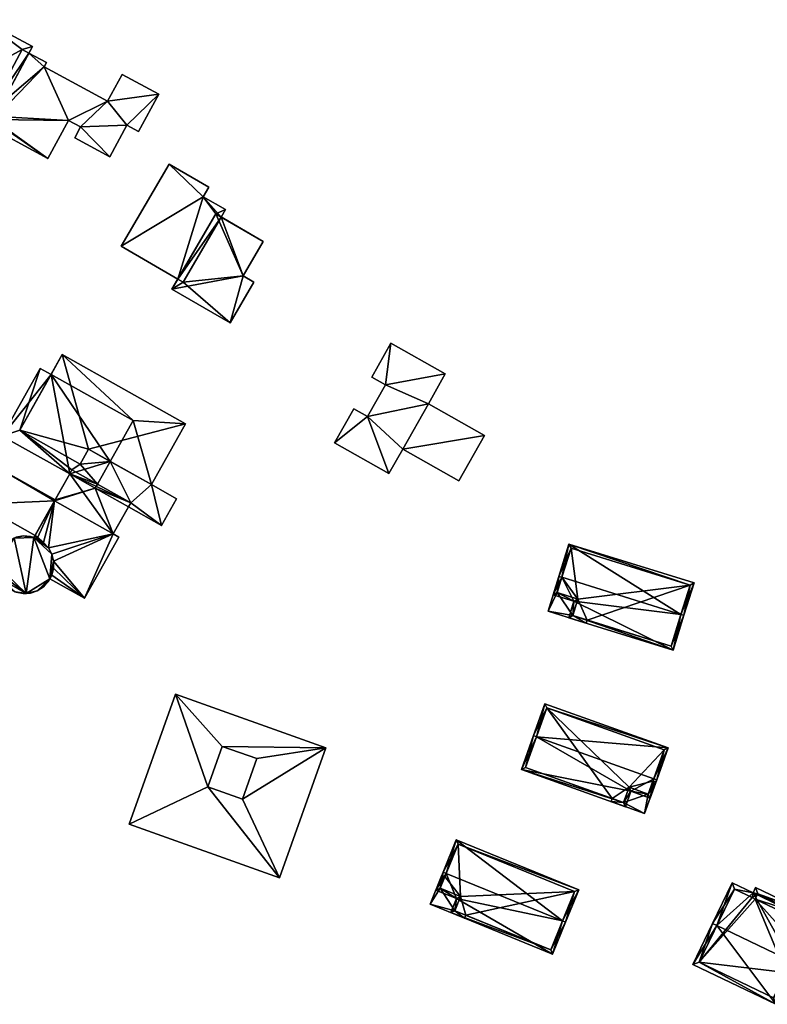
# Model space of a CAD drawing. Header units: inches. Extents: x 2685601 to 2690022, y 1235992 to 1239010.
# Tile 374 of 390: x 2688771 to 2688888, y 1238442 to 1238598. Entities that reach past the tile are written whole.
import ezdxf

# ---------------------------------------------------------------- set-up
doc = ezdxf.new("R2010")
doc.units = ezdxf.units.IN
doc.header["$MEASUREMENT"] = 0
doc.layers.add('Gebaeude Einzelhaus', color=10, linetype='Continuous')

msp = doc.modelspace()

# ---------------------------------------------------------------- meshes
at = {"layer": 'Gebaeude Einzelhaus'}
mesh = msp.add_polyface(dxfattribs=at)
corners = [(2688766.339, 1238581.826, 530.142), (2688774.971, 1238575.651, 530.142), (2688778.223, 1238581.676, 530.142), (2688764.659, 1238581.216, 530.142), (2688784.403, 1238584.714, 530.142), (2688780.145, 1238580.64, 530.142), (2688774.411, 1238590.105, 530.142), (2688784.756, 1238575.936, 530.142), (2688779.219, 1238578.925, 530.142), (2688787.434, 1238580.898, 530.142), (2688792.483, 1238585.791, 530.142), (2688789.299, 1238579.891, 530.142), (2688786.674, 1238588.925, 530.142), (2688771.985, 1238592.288, 530.142), (2688774.776, 1238590.781, 530.142), (2688765.293, 1238582.391, 530.142), (2688766.339, 1238581.826, 531.8), (2688764.664, 1238597.561, 531.8), (2688758.465, 1238586.075, 531.8), (2688772.538, 1238593.313, 531.8), (2688784.403, 1238584.714, 523.448), (2688786.674, 1238588.925, 523.448), (2688774.411, 1238590.105, 523.448), (2688774.776, 1238590.781, 523.448), (2688771.985, 1238592.288, 523.448), (2688764.659, 1238581.216, 523.448), (2688765.293, 1238582.391, 523.448), (2688774.971, 1238575.651, 523.448), (2688778.223, 1238581.676, 523.448), (2688780.145, 1238580.64, 523.448), (2688779.219, 1238578.925, 523.448), (2688784.756, 1238575.936, 523.448), (2688787.434, 1238580.898, 523.448), (2688789.299, 1238579.891, 523.448), (2688792.483, 1238585.791, 523.448), (2688770.938, 1238592.853, 523.448), (2688758.465, 1238586.075, 523.448), (2688764.664, 1238597.561, 523.448), (2688772.538, 1238593.313, 523.448)]
mesh.append_faces([[corners[k] for k in face] for face in [(19, 17, 16), (16, 17, 18), (3, 0, 15), (0, 6, 13), (13, 6, 14), (4, 10, 12), (4, 9, 10), (10, 9, 11), (4, 5, 9), (9, 5, 7), (7, 5, 8), (0, 2, 6), (6, 2, 4), (4, 2, 5), (3, 1, 0), (0, 1, 2)]], dxfattribs={"color": 13})
mesh.append_faces([[corners[k] for k in face] for face in [(37, 35, 36), (36, 35, 26), (37, 38, 35), (35, 38, 24), (17, 19, 37), (37, 19, 38), (38, 13, 24), (13, 16, 0), (38, 19, 13), (13, 19, 16), (16, 15, 0), (15, 36, 26), (16, 18, 15), (15, 18, 36), (18, 17, 36), (36, 17, 37), (29, 31, 30), (29, 32, 31), (32, 34, 33), (29, 20, 32), (32, 20, 34), (34, 20, 21), (22, 24, 23), (22, 26, 24), (24, 26, 35), (26, 27, 25), (29, 28, 20), (20, 28, 22), (22, 28, 26), (26, 28, 27), (12, 10, 21), (21, 10, 34), (10, 11, 34), (34, 11, 33), (11, 9, 33), (33, 9, 32), (9, 7, 32), (32, 7, 31), (7, 8, 31), (31, 8, 30), (8, 5, 30), (30, 5, 29), (5, 2, 29), (29, 2, 28), (2, 1, 28), (28, 1, 27), (1, 3, 27), (27, 3, 25), (3, 15, 25), (25, 15, 26), (23, 24, 14), (14, 24, 13), (14, 6, 23), (23, 6, 22), (6, 4, 22), (22, 4, 20), (4, 12, 20), (20, 12, 21)]], dxfattribs={"color": 41})
mesh = msp.add_polyface(dxfattribs=at)
corners = [(2688794.094, 1238574.746, 529.942), (2688799.488, 1238569.626, 529.942), (2688800.349, 1238571.104, 529.942), (2688786.559, 1238561.809, 529.942), (2688795.462, 1238556.626, 529.942), (2688801.451, 1238566.91, 529.942), (2688802.986, 1238567.59, 529.942), (2688802.302, 1238566.415, 529.942), (2688805.784, 1238557.121, 530.652), (2688794.546, 1238555.053, 530.652), (2688803.718, 1238549.711, 530.652), (2688801.451, 1238566.91, 530.652), (2688807.464, 1238556.143, 530.652), (2688808.944, 1238562.546, 530.652), (2688795.462, 1238556.626, 522.868), (2688786.559, 1238561.809, 522.868), (2688802.302, 1238566.415, 522.868), (2688802.986, 1238567.59, 522.868), (2688799.488, 1238569.626, 522.868), (2688800.349, 1238571.104, 522.868), (2688794.094, 1238574.746, 522.868), (2688796.313, 1238556.13, 522.868), (2688794.546, 1238555.053, 522.868), (2688803.718, 1238549.711, 522.868), (2688807.464, 1238556.143, 522.868), (2688805.784, 1238557.121, 522.868), (2688808.944, 1238562.546, 522.868)]
mesh.append_faces([[corners[k] for k in face] for face in [(11, 8, 13), (8, 10, 12), (11, 9, 8), (8, 9, 10), (6, 5, 7), (6, 1, 5), (5, 1, 4), (4, 1, 3), (3, 1, 0), (0, 1, 2)]], dxfattribs={"color": 13})
mesh.append_faces([[corners[k] for k in face] for face in [(23, 25, 24), (25, 16, 26), (14, 21, 22), (22, 21, 23), (23, 21, 25), (25, 21, 16), (11, 7, 5), (7, 26, 16), (11, 13, 7), (7, 13, 26), (13, 8, 26), (26, 8, 25), (8, 12, 25), (25, 12, 24), (12, 10, 24), (24, 10, 23), (10, 9, 23), (23, 9, 22), (9, 4, 22), (22, 4, 14), (9, 11, 4), (4, 11, 5), (14, 16, 21), (14, 18, 16), (16, 18, 17), (18, 20, 19), (14, 15, 18), (18, 15, 20), (3, 0, 15), (15, 0, 20), (0, 2, 20), (20, 2, 19), (2, 1, 19), (19, 1, 18), (1, 6, 18), (18, 6, 17), (17, 6, 16), (16, 6, 7), (15, 14, 3), (3, 14, 4)]], dxfattribs={"color": 41})
mesh = msp.add_polyface(dxfattribs=at)
corners = [(2688825.369, 1238534.92, 530.278), (2688823.229, 1238536.126, 530.278), (2688820.198, 1238530.754, 530.278), (2688828.77, 1238525.919, 530.278), (2688830.949, 1238529.784, 530.278), (2688843.83, 1238531.953, 530.278), (2688839.794, 1238524.796, 530.278), (2688834.985, 1238536.941, 530.278), (2688828.201, 1238539.944, 530.278), (2688837.656, 1238541.678, 530.278), (2688829.085, 1238546.511, 530.278), (2688826.061, 1238541.15, 530.278), (2688829.085, 1238546.511, 521.735), (2688837.656, 1238541.678, 521.735), (2688826.061, 1238541.15, 521.735), (2688828.201, 1238539.944, 521.735), (2688825.369, 1238534.92, 521.735), (2688823.229, 1238536.126, 521.735), (2688820.198, 1238530.754, 521.735), (2688828.77, 1238525.919, 521.735), (2688830.949, 1238529.784, 521.735), (2688839.794, 1238524.796, 521.735), (2688843.83, 1238531.953, 521.735), (2688834.985, 1238536.941, 521.735)]
mesh.append_faces([[corners[k] for k in face] for face in [(8, 10, 11), (8, 9, 10), (0, 7, 8), (8, 7, 9), (0, 4, 7), (7, 4, 5), (5, 4, 6), (0, 3, 4), (0, 2, 3), (0, 1, 2)]], dxfattribs={"color": 13})
mesh.append_faces([[corners[k] for k in face] for face in [(23, 15, 13), (13, 15, 12), (12, 15, 14), (23, 16, 15), (16, 18, 17), (16, 19, 18), (21, 20, 22), (22, 20, 23), (23, 20, 16), (16, 20, 19), (9, 7, 13), (13, 7, 23), (7, 5, 23), (23, 5, 22), (5, 6, 22), (22, 6, 21), (6, 4, 21), (21, 4, 20), (4, 3, 20), (20, 3, 19), (3, 2, 19), (19, 2, 18), (2, 1, 18), (18, 1, 17), (1, 0, 17), (17, 0, 16), (0, 8, 16), (16, 8, 15), (8, 11, 15), (15, 11, 14), (11, 10, 14), (14, 10, 12), (10, 9, 12), (12, 9, 13)]], dxfattribs={"color": 41})
mesh = msp.add_polyface(dxfattribs=at)
corners = [(2688784.806, 1238527.842, 523.021), (2688781.405, 1238529.754, 523.021), (2688780.094, 1238527.42, 522.989), (2688778.78, 1238526.501, 522.972), (2688770.553, 1238532.784, 522.989), (2688782.786, 1238524.249, 522.972), (2688773.771, 1238542.524, 523.108), (2688775.487, 1238541.559, 523.108), (2688767.769, 1238531.848, 522.963), (2688778.42, 1238525.86, 522.963), (2688781.405, 1238529.754, 525.794), (2688796.699, 1238533.77, 525.794), (2688777.254, 1238544.703, 525.794), (2688791.31, 1238524.186, 525.794), (2688770.553, 1238532.784, 525.794), (2688780.094, 1238527.42, 525.794), (2688775.312, 1238509.323, 522.001), (2688775.609, 1238509.865, 522.001), (2688775.891, 1238510.971, 522.001), (2688775.89, 1238512.114, 522.001), (2688775.605, 1238513.219, 522.001), (2688772.781, 1238515.832, 522.001), (2688775.054, 1238514.219, 522.001), (2688774.271, 1238515.051, 522.001), (2688773.306, 1238515.661, 522.001), (2688771.081, 1238516.084, 522.001), (2688772.22, 1238516.014, 522.001), (2688769.687, 1238515.74, 522.001), (2688771.535, 1238507.019, 522.001), (2688769.959, 1238515.869, 522.001), (2688768.048, 1238514.653, 522.001), (2688768.926, 1238515.381, 522.001), (2688767.378, 1238513.729, 522.001), (2688766.958, 1238512.666, 522.001), (2688766.816, 1238511.533, 522.001), (2688766.96, 1238510.4, 522.001), (2688767.383, 1238509.339, 522.001), (2688769.825, 1238507.271, 522.001), (2688768.054, 1238508.416, 522.001), (2688768.935, 1238507.689, 522.001), (2688771.09, 1238506.991, 522.001), (2688769.969, 1238507.204, 522.001), (2688773.315, 1238507.418, 522.001), (2688772.23, 1238507.064, 522.001), (2688774.279, 1238508.031, 522.001), (2688775.06, 1238508.864, 522.001), (2688776.026, 1238521.604, 522.001), (2688785.285, 1238516.399, 522.001), (2688788.039, 1238521.296, 523.108), (2688778.78, 1238526.501, 523.108), (2688780.774, 1238506.253, 522.001), (2688786.191, 1238515.89, 522.001), (2688776.026, 1238521.604, 521.053), (2688767.354, 1238526.679, 521.053), (2688764.203, 1238521.075, 521.053), (2688776.111, 1238521.756, 521.053), (2688772.961, 1238516.151, 521.053), (2688788.039, 1238521.296, 522.001), (2688787.679, 1238520.656, 522.001), (2688792.903, 1238517.719, 522.001), (2688791.31, 1238524.186, 522.001), (2688795.283, 1238521.953, 522.001), (2688784.806, 1238527.842, 522.001), (2688782.786, 1238524.249, 522.001), (2688773.771, 1238542.524, 514.385), (2688767.769, 1238531.848, 514.385), (2688778.42, 1238525.86, 514.385), (2688775.487, 1238541.559, 514.385), (2688788.428, 1238534.284, 514.385), (2688784.806, 1238527.842, 514.385), (2688782.786, 1238524.249, 514.385), (2688782.427, 1238523.609, 514.385), (2688791.31, 1238524.186, 514.385), (2688796.699, 1238533.77, 514.385), (2688777.254, 1238544.703, 514.385), (2688772.22, 1238516.014, 514.385), (2688772.782, 1238515.832, 514.385), (2688771.081, 1238516.084, 514.385), (2688769.959, 1238515.869, 514.385), (2688769.687, 1238515.74, 514.385), (2688768.926, 1238515.381, 514.385), (2688768.048, 1238514.653, 514.385), (2688767.378, 1238513.729, 514.385), (2688766.958, 1238512.666, 514.385), (2688766.816, 1238511.533, 514.385), (2688766.96, 1238510.4, 514.385), (2688767.383, 1238509.339, 514.385), (2688768.054, 1238508.416, 514.385), (2688768.935, 1238507.689, 514.385), (2688769.825, 1238507.271, 514.385), (2688769.969, 1238507.204, 514.385), (2688771.09, 1238506.991, 514.385), (2688771.535, 1238507.019, 514.385), (2688772.23, 1238507.064, 514.385), (2688773.315, 1238507.418, 514.385), (2688774.279, 1238508.031, 514.385), (2688775.06, 1238508.864, 514.385), (2688775.312, 1238509.323, 514.385), (2688773.306, 1238515.661, 514.385), (2688774.271, 1238515.051, 514.385), (2688775.054, 1238514.219, 514.385), (2688775.605, 1238513.219, 514.385), (2688775.89, 1238512.114, 514.385), (2688775.891, 1238510.971, 514.385), (2688775.609, 1238509.865, 514.385), (2688776.111, 1238521.756, 514.385), (2688787.679, 1238520.656, 514.385), (2688785.285, 1238516.399, 514.385), (2688776.026, 1238521.604, 514.385), (2688788.039, 1238521.296, 514.385), (2688786.191, 1238515.89, 514.385), (2688780.774, 1238506.253, 514.385), (2688772.961, 1238516.151, 514.385), (2688767.354, 1238526.679, 514.385), (2688764.203, 1238521.075, 514.385), (2688792.903, 1238517.719, 514.385), (2688795.283, 1238521.953, 514.385)]
mesh.append_faces([[corners[k] for k in face] for face in [(57, 62, 63), (57, 60, 62), (57, 59, 60), (60, 59, 61), (57, 58, 59), (52, 54, 56), (55, 53, 52), (52, 53, 54), (47, 50, 51), (50, 17, 16), (50, 18, 17), (47, 19, 50), (50, 19, 18), (47, 20, 19), (47, 22, 20), (47, 46, 22), (22, 46, 23), (23, 46, 24), (24, 46, 21), (9, 48, 49), (9, 47, 48), (9, 46, 47), (16, 44, 45), (16, 42, 44), (16, 28, 42), (42, 28, 43), (28, 37, 40), (40, 37, 41), (37, 38, 39), (28, 36, 37), (37, 36, 38), (28, 35, 36), (28, 34, 35), (28, 27, 34), (34, 27, 33), (33, 27, 32), (32, 27, 30), (30, 27, 31), (27, 25, 29), (16, 21, 28), (28, 21, 27), (27, 21, 25), (25, 21, 26), (21, 23, 24), (21, 22, 23), (16, 20, 21), (21, 20, 22), (16, 19, 20), (16, 18, 19), (16, 17, 18), (10, 14, 15), (10, 12, 14), (13, 11, 10), (10, 11, 12), (3, 4, 9), (9, 4, 8), (8, 4, 6), (6, 4, 7), (0, 2, 5), (5, 2, 3), (3, 2, 4), (0, 1, 2)]], dxfattribs={"color": 13})
mesh.append_faces([[corners[k] for k in face] for face in [(72, 109, 69), (69, 109, 70), (116, 115, 72), (72, 115, 109), (109, 115, 106), (61, 116, 60), (60, 116, 72), (61, 59, 116), (116, 59, 115), (115, 59, 106), (106, 59, 58), (113, 108, 114), (114, 108, 112), (113, 105, 108), (114, 112, 54), (54, 112, 56), (54, 53, 114), (114, 53, 113), (105, 113, 55), (55, 113, 53), (112, 98, 76), (108, 99, 112), (112, 99, 98), (107, 100, 108), (108, 100, 99), (107, 101, 100), (107, 102, 101), (110, 111, 107), (107, 111, 102), (102, 111, 103), (103, 111, 104), (104, 111, 97), (111, 50, 97), (97, 50, 16), (56, 46, 52), (56, 21, 46), (56, 76, 21), (56, 112, 76), (51, 110, 47), (47, 110, 107), (51, 50, 110), (110, 50, 111), (106, 71, 109), (109, 71, 70), (71, 105, 66), (71, 108, 105), (106, 107, 71), (71, 107, 108), (49, 5, 3), (5, 57, 63), (49, 48, 5), (5, 48, 57), (48, 58, 57), (48, 47, 58), (58, 47, 106), (106, 47, 107), (46, 55, 52), (55, 66, 105), (46, 9, 55), (55, 9, 66), (3, 9, 49), (76, 77, 75), (76, 79, 77), (77, 79, 78), (79, 81, 80), (79, 82, 81), (79, 83, 82), (79, 84, 83), (86, 89, 87), (87, 89, 88), (89, 91, 90), (76, 92, 79), (79, 92, 84), (84, 92, 85), (85, 92, 86), (86, 92, 89), (89, 92, 91), (92, 94, 93), (76, 97, 92), (92, 97, 94), (94, 97, 95), (95, 97, 96), (97, 103, 104), (97, 102, 103), (76, 101, 97), (97, 101, 102), (76, 100, 101), (76, 99, 100), (76, 98, 99), (96, 97, 45), (45, 97, 16), (45, 44, 96), (96, 44, 95), (44, 42, 95), (95, 42, 94), (42, 43, 94), (94, 43, 93), (43, 28, 93), (93, 28, 92), (28, 40, 92), (92, 40, 91), (40, 41, 91), (91, 41, 90), (41, 37, 90), (90, 37, 89), (37, 39, 89), (89, 39, 88), (39, 38, 88), (88, 38, 87), (38, 36, 87), (87, 36, 86), (36, 35, 86), (86, 35, 85), (35, 34, 85), (85, 34, 84), (34, 33, 84), (84, 33, 83), (33, 32, 83), (83, 32, 82), (32, 30, 82), (82, 30, 81), (30, 31, 81), (81, 31, 80), (31, 27, 80), (80, 27, 79), (27, 29, 79), (79, 29, 78), (29, 25, 78), (78, 25, 77), (25, 26, 77), (77, 26, 75), (26, 21, 75), (75, 21, 76), (72, 68, 73), (73, 68, 74), (74, 68, 67), (72, 69, 68), (60, 0, 62), (0, 10, 1), (60, 13, 0), (0, 13, 10), (10, 15, 1), (1, 15, 2), (4, 2, 14), (14, 2, 15), (14, 7, 4), (7, 74, 67), (14, 12, 7), (7, 12, 74), (12, 11, 74), (74, 11, 73), (60, 11, 13), (60, 73, 11), (60, 72, 73), (67, 65, 64), (67, 66, 65), (66, 70, 71), (67, 69, 66), (66, 69, 70), (67, 68, 69), (64, 7, 67), (64, 6, 7), (5, 62, 0), (5, 63, 62), (8, 66, 9), (8, 65, 66), (8, 64, 65), (8, 6, 64)]], dxfattribs={"color": 41})
mesh = msp.add_polyface(dxfattribs=at)
corners = [(2688856.045, 1238509.548, 533.69), (2688857.154, 1238514.795, 529.74), (2688855.568, 1238509.696, 533.69), (2688874.826, 1238503.706, 533.69), (2688876.889, 1238508.656, 529.74), (2688875.303, 1238503.558, 533.69), (2688854.67, 1238506.811, 531.619), (2688857.951, 1238505.79, 531.62), (2688873.591, 1238498.053, 529.74), (2688857.136, 1238503.171, 529.74), (2688876.263, 1238508.328, 530.109), (2688857.483, 1238514.169, 530.11), (2688855.296, 1238507.14, 531.962), (2688857.763, 1238503.5, 530.083), (2688858.578, 1238506.119, 531.963), (2688873.263, 1238498.679, 530.083), (2688857.483, 1238514.169, 517.979), (2688876.263, 1238508.328, 517.978), (2688856.045, 1238509.548, 529.3), (2688856.045, 1238509.548, 517.978), (2688855.296, 1238507.14, 529.3), (2688858.578, 1238506.119, 529.3), (2688857.763, 1238503.5, 529.3), (2688860.011, 1238502.801, 529.3), (2688873.263, 1238498.679, 517.979), (2688860.011, 1238502.801, 517.978), (2688858.578, 1238506.119, 517.978), (2688857.763, 1238503.5, 517.978), (2688855.296, 1238507.14, 517.978)]
mesh.append_faces([[corners[k] for k in face] for face in [(15, 3, 5), (5, 3, 10), (13, 15, 8), (8, 15, 5), (9, 13, 8), (14, 13, 7), (12, 14, 7), (7, 13, 9), (6, 12, 7), (0, 12, 2), (11, 0, 2), (2, 12, 6), (10, 11, 1), (1, 11, 2), (5, 10, 4), (4, 10, 1), (3, 8, 5), (0, 7, 3), (3, 7, 8), (8, 7, 9), (2, 6, 0), (0, 6, 7), (4, 3, 5), (4, 1, 3), (3, 1, 0), (0, 1, 2)]], dxfattribs={"color": 13})
mesh.append_faces([[corners[k] for k in face] for face in [(17, 26, 16), (16, 26, 19), (19, 26, 28), (17, 25, 26), (26, 25, 27), (17, 24, 25), (10, 15, 17), (17, 15, 24), (10, 3, 15), (24, 23, 25), (23, 13, 22), (24, 15, 23), (23, 15, 13), (13, 21, 22), (13, 14, 21), (14, 12, 21), (21, 12, 20), (12, 18, 20), (18, 16, 19), (18, 11, 16), (12, 0, 18), (18, 0, 11), (11, 10, 16), (16, 10, 17)]], dxfattribs={"color": 41})
mesh = msp.add_polyface(dxfattribs=at)
corners = [(2688857.763, 1238503.5, 529.3), (2688853.855, 1238504.193, 529.3), (2688859.863, 1238502.324, 529.3), (2688855.296, 1238507.14, 529.3), (2688855.568, 1238509.696, 529.3), (2688860.011, 1238502.801, 529.3), (2688858.578, 1238506.119, 529.3), (2688856.045, 1238509.548, 529.3), (2688855.568, 1238509.696, 517.979), (2688856.045, 1238509.548, 517.978), (2688853.855, 1238504.193, 517.978), (2688859.863, 1238502.324, 517.978), (2688860.011, 1238502.801, 517.978), (2688857.763, 1238503.5, 517.978), (2688855.296, 1238507.14, 517.978), (2688858.578, 1238506.119, 517.978)]
mesh.append_faces([[corners[k] for k in face] for face in [(4, 3, 7), (3, 0, 6), (0, 2, 5), (4, 1, 3), (3, 1, 0), (0, 1, 2)]], dxfattribs={"color": 13})
mesh.append_faces([[corners[k] for k in face] for face in [(10, 13, 11), (11, 13, 12), (9, 14, 8), (8, 14, 10), (10, 14, 13), (13, 14, 15), (2, 12, 5), (2, 11, 12), (2, 1, 11), (11, 1, 10), (1, 4, 10), (10, 4, 8), (8, 7, 9), (8, 4, 7)]], dxfattribs={"color": 41})
mesh = msp.add_polyface(dxfattribs=at)
corners = [(2688802.483, 1238482.87, 522.753), (2688818.836, 1238482.658, 522.753), (2688795.09, 1238491.11, 522.753), (2688805.66, 1238474.561, 522.753), (2688811.526, 1238462.121, 522.753), (2688807.928, 1238480.933, 522.753), (2688800.215, 1238476.5, 522.753), (2688787.78, 1238470.574, 522.753), (2688811.526, 1238462.121, 515.686), (2688787.78, 1238470.574, 515.686), (2688818.836, 1238482.658, 515.686), (2688795.09, 1238491.11, 515.686), (2688805.66, 1238474.561, 515.686), (2688807.928, 1238480.933, 515.686), (2688802.483, 1238482.87, 515.686), (2688800.215, 1238476.5, 515.686)]
mesh.append_faces([[corners[k] for k in face] for face in [(4, 3, 6), (6, 7, 4), (0, 2, 6), (6, 2, 7), (3, 1, 5), (5, 1, 0), (1, 3, 4), (0, 1, 2)]], dxfattribs={"color": 13})
mesh.append_faces([[corners[k] for k in face] for face in [(14, 10, 13), (13, 10, 12), (11, 14, 15), (14, 11, 10), (15, 9, 11), (12, 8, 15), (8, 12, 10), (15, 8, 9), (6, 3, 15), (15, 3, 12), (0, 6, 14), (14, 6, 15), (5, 0, 13), (13, 0, 14), (3, 5, 12), (12, 5, 13), (7, 2, 9), (9, 2, 11), (2, 1, 11), (11, 1, 10), (1, 4, 10), (10, 4, 8), (4, 7, 8), (8, 7, 9)]], dxfattribs={"color": 41})
mesh = msp.add_polyface(dxfattribs=at)
corners = [(2688866.941, 1238475.793, 528.889), (2688849.659, 1238479.221, 527.153), (2688866.066, 1238473.348, 527.153), (2688852.04, 1238484.39, 530.945), (2688851.569, 1238484.558, 530.945), (2688870.538, 1238477.768, 530.945), (2688869.974, 1238474.708, 528.889), (2688871.009, 1238477.6, 530.945), (2688872.806, 1238482.621, 526.679), (2688853.366, 1238489.58, 526.679), (2688865.764, 1238473.986, 527.487), (2688869.671, 1238475.346, 529.223), (2688866.639, 1238476.431, 529.223), (2688872.168, 1238482.319, 527.079), (2688853.669, 1238488.941, 527.079), (2688850.298, 1238479.524, 527.488), (2688853.669, 1238488.941, 515.626), (2688872.168, 1238482.319, 515.626), (2688850.298, 1238479.524, 515.626), (2688863.988, 1238474.622, 526.68), (2688863.988, 1238474.622, 515.626), (2688865.764, 1238473.986, 526.68), (2688866.639, 1238476.431, 526.68), (2688869.671, 1238475.346, 526.68), (2688870.397, 1238477.374, 526.68), (2688870.397, 1238477.374, 515.626), (2688866.639, 1238476.431, 515.626), (2688869.671, 1238475.346, 515.626), (2688865.764, 1238473.986, 515.626)]
mesh.append_faces([[corners[k] for k in face] for face in [(15, 10, 1), (3, 15, 4), (14, 3, 4), (4, 15, 1), (9, 14, 4), (13, 14, 8), (8, 14, 9), (11, 5, 7), (7, 5, 13), (7, 13, 8), (6, 11, 7), (12, 11, 0), (10, 12, 0), (0, 11, 6), (1, 10, 2), (2, 10, 0), (3, 9, 4), (7, 8, 5), (5, 8, 3), (3, 8, 9), (5, 6, 7), (3, 0, 5), (5, 0, 6), (4, 1, 3), (3, 1, 0), (0, 1, 2)]], dxfattribs={"color": 13})
mesh.append_faces([[corners[k] for k in face] for face in [(20, 26, 28), (26, 25, 27), (26, 17, 25), (20, 16, 26), (26, 16, 17), (20, 18, 16), (17, 24, 25), (24, 11, 23), (24, 5, 11), (17, 13, 24), (24, 13, 5), (11, 12, 23), (23, 12, 22), (22, 10, 21), (22, 12, 10), (10, 19, 21), (19, 18, 20), (10, 15, 19), (19, 15, 18), (3, 14, 15), (15, 14, 18), (18, 14, 16), (14, 13, 16), (16, 13, 17)]], dxfattribs={"color": 41})
mesh = msp.add_polyface(dxfattribs=at)
corners = [(2688869.671, 1238475.346, 526.68), (2688869.099, 1238472.263, 526.68), (2688870.868, 1238477.205, 526.68), (2688865.764, 1238473.986, 526.68), (2688863.82, 1238474.151, 526.68), (2688870.397, 1238477.374, 526.68), (2688866.639, 1238476.431, 526.68), (2688863.988, 1238474.622, 526.68), (2688870.397, 1238477.374, 515.626), (2688870.868, 1238477.205, 515.626), (2688863.82, 1238474.151, 515.626), (2688863.988, 1238474.622, 515.626), (2688869.099, 1238472.263, 515.626), (2688865.764, 1238473.986, 515.626), (2688869.671, 1238475.346, 515.626), (2688866.639, 1238476.431, 515.626)]
mesh.append_faces([[corners[k] for k in face] for face in [(4, 3, 7), (3, 0, 6), (0, 2, 5), (4, 1, 3), (3, 1, 0), (0, 1, 2)]], dxfattribs={"color": 13})
mesh.append_faces([[corners[k] for k in face] for face in [(9, 14, 8), (14, 13, 15), (13, 10, 11), (9, 12, 14), (14, 12, 13), (13, 12, 10), (2, 1, 9), (9, 1, 12), (1, 4, 12), (12, 4, 10), (10, 7, 11), (10, 4, 7), (5, 2, 8), (8, 2, 9)]], dxfattribs={"color": 41})
mesh = msp.add_polyface(dxfattribs=at)
corners = [(2688837.783, 1238462.821, 529.049), (2688837.32, 1238463.009, 529.049), (2688836.173, 1238460.193, 526.935), (2688839.415, 1238458.873, 526.935), (2688854.569, 1238450.095, 525.256), (2688838.505, 1238456.638, 525.256), (2688856.164, 1238455.335, 529.048), (2688856.626, 1238455.146, 529.049), (2688858.703, 1238460.244, 525.256), (2688839.396, 1238468.106, 525.256), (2688854.294, 1238450.746, 525.603), (2688839.156, 1238456.913, 525.604), (2688858.051, 1238459.969, 525.601), (2688839.671, 1238467.455, 525.6), (2688836.824, 1238460.468, 527.283), (2688840.066, 1238459.148, 527.283), (2688854.294, 1238450.746, 513.681), (2688858.051, 1238459.969, 513.681), (2688839.671, 1238467.455, 513.681), (2688837.588, 1238462.343, 525.02), (2688837.588, 1238462.343, 513.681), (2688836.824, 1238460.468, 525.02), (2688840.066, 1238459.148, 525.02), (2688839.156, 1238456.913, 525.02), (2688840.9, 1238456.203, 525.02), (2688840.9, 1238456.203, 513.681), (2688840.066, 1238459.148, 513.681), (2688839.156, 1238456.913, 513.681), (2688836.824, 1238460.468, 513.681)]
mesh.append_faces([[corners[k] for k in face] for face in [(15, 11, 3), (14, 15, 3), (2, 14, 3), (0, 14, 1), (13, 0, 1), (1, 14, 2), (9, 13, 1), (12, 13, 8), (8, 13, 9), (7, 10, 6), (6, 12, 7), (7, 12, 8), (4, 10, 7), (11, 10, 5), (3, 11, 5), (5, 10, 4), (6, 9, 0), (0, 9, 1), (7, 8, 6), (6, 8, 9), (6, 4, 7), (0, 3, 6), (6, 3, 4), (4, 3, 5), (0, 2, 3), (0, 1, 2)]], dxfattribs={"color": 13})
mesh.append_faces([[corners[k] for k in face] for face in [(17, 26, 18), (18, 26, 20), (20, 26, 28), (17, 25, 26), (26, 25, 27), (17, 16, 25), (16, 24, 25), (24, 11, 23), (16, 10, 24), (24, 10, 11), (22, 11, 15), (22, 23, 11), (15, 14, 22), (22, 14, 21), (14, 19, 21), (19, 18, 20), (19, 13, 18), (14, 0, 19), (19, 0, 13), (13, 17, 18), (13, 12, 17), (12, 16, 17), (12, 10, 16), (12, 6, 10)]], dxfattribs={"color": 41})
mesh = msp.add_polyface(dxfattribs=at)
corners = [(2688839.156, 1238456.913, 525.02), (2688835.263, 1238457.958, 525.02), (2688840.711, 1238455.739, 525.02), (2688836.824, 1238460.468, 525.02), (2688837.125, 1238462.531, 525.02), (2688840.9, 1238456.203, 525.02), (2688840.066, 1238459.148, 525.02), (2688837.588, 1238462.343, 525.02), (2688837.125, 1238462.531, 513.681), (2688837.588, 1238462.343, 513.681), (2688835.263, 1238457.958, 513.681), (2688840.711, 1238455.739, 513.681), (2688840.9, 1238456.203, 513.681), (2688839.156, 1238456.913, 513.681), (2688836.824, 1238460.468, 513.681), (2688840.066, 1238459.148, 513.681)]
mesh.append_faces([[corners[k] for k in face] for face in [(4, 3, 7), (3, 0, 6), (0, 2, 5), (4, 1, 3), (3, 1, 0), (0, 1, 2)]], dxfattribs={"color": 13})
mesh.append_faces([[corners[k] for k in face] for face in [(10, 13, 11), (11, 13, 12), (9, 14, 8), (8, 14, 10), (10, 14, 13), (13, 14, 15), (11, 12, 2), (2, 12, 5), (2, 1, 11), (11, 1, 10), (1, 4, 10), (10, 4, 8), (8, 7, 9), (8, 4, 7)]], dxfattribs={"color": 41})
mesh = msp.add_polyface(dxfattribs=at)
corners = [(2688886.194, 1238459.776, 522.224), (2688893.423, 1238456.298, 522.224), (2688893.808, 1238457.099, 521.34), (2688892.203, 1238448.946, 529.334), (2688895.98, 1238455.066, 522.224), (2688886.579, 1238460.578, 521.34), (2688880.485, 1238454.585, 529.334), (2688882.911, 1238461.356, 522.224), (2688879.809, 1238454.91, 529.334), (2688892.879, 1238448.621, 529.334), (2688876.699, 1238448.448, 522.54), (2688889.768, 1238442.158, 522.54), (2688894.979, 1238454.716, 522.969), (2688889.418, 1238443.159, 523.251), (2688892.806, 1238456.748, 522.087), (2688892.423, 1238455.946, 522.97), (2688886.93, 1238459.576, 522.086), (2688883.263, 1238460.355, 522.969), (2688886.043, 1238459.03, 522.957), (2688877.7, 1238448.799, 523.251), (2688886.545, 1238458.775, 522.969), (2688883.263, 1238460.355, 515.83), (2688886.043, 1238459.03, 515.83), (2688877.7, 1238448.799, 515.83), (2688889.418, 1238443.159, 515.83), (2688893.118, 1238450.849, 524.62), (2688893.288, 1238451.202, 524.128), (2688893.288, 1238451.202, 515.83), (2688894.979, 1238454.716, 515.83), (2688891.515, 1238447.518, 524.62), (2688891.345, 1238447.165, 515.83), (2688891.345, 1238447.165, 524.127), (2688892.423, 1238455.946, 515.83), (2688892.806, 1238456.748, 515.83), (2688886.93, 1238459.576, 515.83), (2688886.545, 1238458.775, 515.83)]
mesh.append_faces([[corners[k] for k in face] for face in [(16, 20, 18), (19, 13, 11), (10, 19, 11), (6, 19, 8), (17, 6, 8), (8, 19, 10), (7, 17, 8), (0, 16, 18), (18, 17, 0), (0, 17, 7), (5, 16, 0), (14, 16, 2), (2, 16, 5), (15, 14, 1), (12, 15, 1), (1, 14, 2), (4, 12, 1), (3, 12, 9), (13, 3, 9), (11, 13, 9), (9, 12, 4), (6, 11, 3), (3, 11, 9), (8, 10, 6), (6, 10, 11), (4, 3, 9), (6, 7, 8), (3, 0, 6), (6, 0, 7), (0, 2, 5), (4, 1, 3), (3, 1, 0), (0, 1, 2)]], dxfattribs={"color": 13})
mesh.append_faces([[corners[k] for k in face] for face in [(27, 32, 28), (30, 35, 27), (27, 35, 32), (32, 35, 33), (33, 35, 34), (24, 23, 30), (30, 23, 35), (35, 23, 22), (22, 23, 21), (18, 35, 22), (18, 20, 35), (20, 16, 35), (35, 16, 34), (16, 33, 34), (16, 14, 33), (14, 32, 33), (14, 15, 32), (15, 12, 32), (32, 12, 28), (29, 13, 31), (31, 13, 30), (30, 13, 24), (25, 3, 29), (29, 3, 13), (28, 12, 27), (27, 12, 26), (26, 12, 25), (25, 12, 3), (13, 19, 24), (24, 19, 23), (6, 17, 19), (19, 17, 23), (23, 17, 21), (17, 18, 21), (21, 18, 22)]], dxfattribs={"color": 41})

doc.saveas('drawing.dxf')
